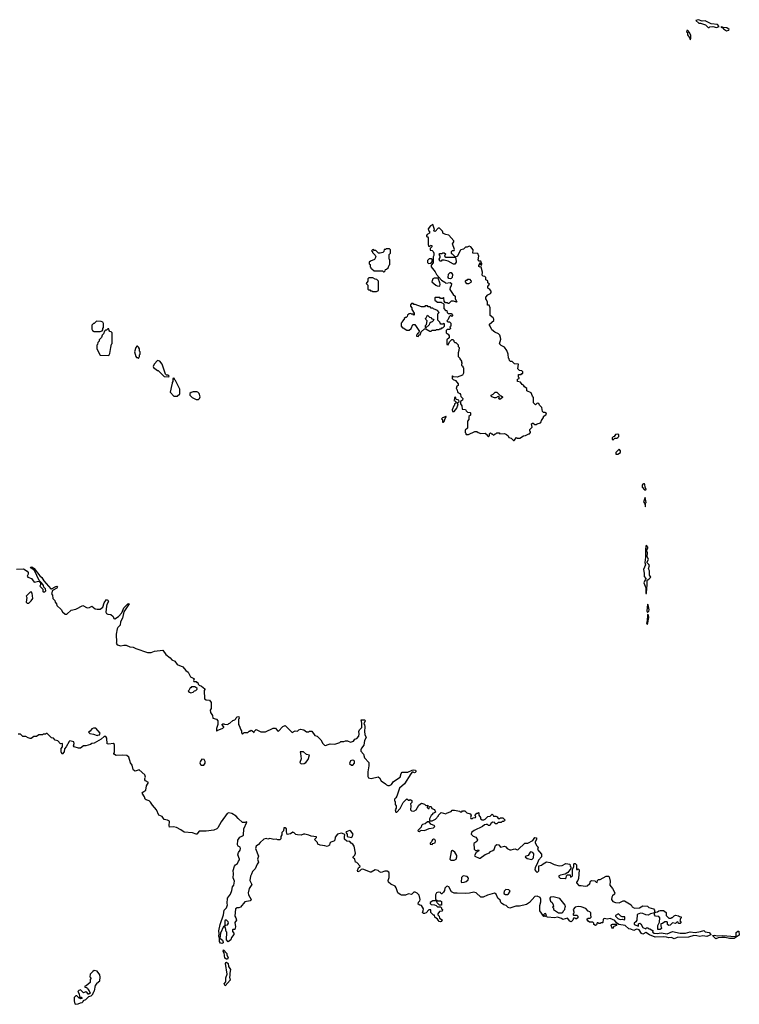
# Model space of a CAD drawing. Extents: x 2472589 to 2662339, y 701009 to 849030.
# Tile 322 of 406: x 2607965 to 2617423, y 720008 to 732954. Entities that reach past the tile are written whole.
import ezdxf

# ---------------------------------------------------------------- set-up
doc = ezdxf.new("R2010")
doc.units = 0

msp = doc.modelspace()

# ---------------------------------------------------------------- linework, layer by layer
at = {"layer": '0CON05XD'}
for points in [[(2617025, 732850), (2617035, 732860), (2617075, 732866), (2617125, 732853), (2617158, 732865), (2617135, 732892), (2617055, 732900), (2616975, 732938), (2616934, 732934), (2616885, 732954), (2616850, 732945), (2616890, 732910), (2616915, 732908), (2616978, 732885), (2617015, 732850), (2617025, 732850)], [(2616775, 732690), (2616788, 732705), (2616787, 732745), (2616770, 732785), (2616745, 732810), (2616735, 732810), (2616730, 732795), (2616740, 732785), (2616744, 732754), (2616772, 732712), (2616775, 732690)], [(2617255, 732807), (2617285, 732814), (2617290, 732825), (2617258, 732845), (2617212, 732852), (2617195, 732862), (2617180, 732855), (2617208, 732848), (2617217, 732835), (2617255, 732807)], [(2614465, 727420), (2614495, 727460), (2614505, 727450), (2614537, 727453), (2614585, 727482), (2614615, 727488), (2614655, 727510), (2614665, 727510), (2614680, 727525), (2614680, 727535), (2614670, 727545), (2614670, 727565), (2614700, 727595), (2614692, 727638), (2614705, 727650), (2614715, 727650), (2614735, 727630), (2614755, 727630), (2614768, 727642), (2614808, 727652), (2614820, 727665), (2614822, 727685), (2614850, 727725), (2614850, 727735), (2614875, 727760), (2614885, 727760), (2614890, 727775), (2614867, 727787), (2614848, 727788), (2614835, 727800), (2614827, 727855), (2614797, 727887), (2614788, 727908), (2614765, 727910), (2614745, 727890), (2614732, 727902), (2614720, 727915), (2614720, 727985), (2614703, 728003), (2614687, 728047), (2614632, 728072), (2614630, 728105), (2614600, 728125), (2614585, 728150), (2614567, 728157), (2614546, 728186), (2614510, 728195), (2614510, 728225), (2614530, 728235), (2614530, 728245), (2614520, 728255), (2614522, 728288), (2614555, 728290), (2614565, 728300), (2614578, 728302), (2614580, 728325), (2614565, 728338), (2614532, 728342), (2614513, 728363), (2614520, 728425), (2614468, 728428), (2614438, 728458), (2614415, 728460), (2614402, 728472), (2614400, 728495), (2614390, 728505), (2614387, 728557), (2614366, 728606), (2614336, 728646), (2614295, 728668), (2614273, 728693), (2614287, 728755), (2614286, 728776), (2614276, 728806), (2614260, 728825), (2614210, 728845), (2614170, 728875), (2614150, 728925), (2614138, 728938), (2614138, 728952), (2614195, 729000), (2614197, 729015), (2614190, 729035), (2614150, 729065), (2614150, 729165), (2614135, 729200), (2614112, 729202), (2614112, 729238), (2614102, 729272), (2614090, 729285), (2614090, 729305), (2614118, 729335), (2614152, 729355), (2614160, 729365), (2614160, 729385), (2614146, 729406), (2614120, 729425), (2614120, 729445), (2614140, 729475), (2614120, 729495), (2614118, 729518), (2614090, 729535), (2614090, 729565), (2614078, 729578), (2614055, 729580), (2614043, 729593), (2614048, 729635), (2614032, 729702), (2614025, 729710), (2614015, 729702), (2613998, 729708), (2613998, 729722), (2614010, 729735), (2614012, 729758), (2614018, 729758), (2614020, 729735), (2614035, 729720), (2614040, 729745), (2614025, 729780), (2614005, 729780), (2613990, 729795), (2614000, 729845), (2613985, 729880), (2613922, 729882), (2613927, 729927), (2613895, 729968), (2613873, 729977), (2613846, 729964), (2613825, 729962), (2613800, 729935), (2613765, 729928), (2613755, 729918), (2613718, 729845), (2613690, 729830), (2613698, 729815), (2613700, 729765), (2613685, 729740), (2613665, 729740), (2613595, 729778), (2613545, 729790), (2613515, 729790), (2613505, 729780), (2613485, 729780), (2613478, 729805), (2613490, 729825), (2613490, 729845), (2613480, 729865), (2613485, 729880), (2613512, 729878), (2613525, 729888), (2613545, 729890), (2613560, 729875), (2613550, 729845), (2613565, 729830), (2613690, 729830), (2613690, 729835), (2613655, 729870), (2613645, 729870), (2613640, 729885), (2613642, 729908), (2613653, 729917), (2613675, 729920), (2613679, 729931), (2613653, 730005), (2613672, 730035), (2613670, 730045), (2613605, 730120), (2613565, 730128), (2613533, 730143), (2613520, 730175), (2613483, 730213), (2613465, 730212), (2613425, 730170), (2613412, 730172), (2613410, 730185), (2613418, 730195), (2613395, 730260), (2613365, 730242), (2613332, 730205), (2613340, 730180), (2613350, 730175), (2613350, 730145), (2613321, 730129), (2613310, 730115), (2613310, 730105), (2613327, 730097), (2613332, 730085), (2613332, 729995), (2613340, 729975), (2613355, 729970), (2613365, 729990), (2613380, 729985), (2613380, 729965), (2613360, 729945), (2613360, 729925), (2613385, 729920), (2613400, 729905), (2613408, 729885), (2613408, 729855), (2613400, 729835), (2613400, 729755), (2613374, 729726), (2613373, 729705), (2613427, 729637), (2613444, 729604), (2613508, 729528), (2613553, 729503), (2613565, 729490), (2613625, 729500), (2613640, 729485), (2613638, 729455), (2613622, 729435), (2613618, 729405), (2613661, 729341), (2613688, 729318), (2613690, 729285), (2613710, 729245), (2613705, 729240), (2613665, 729252), (2613638, 729252), (2613605, 729220), (2613595, 729220), (2613585, 729230), (2613562, 729232), (2613542, 729252), (2613540, 729295), (2613535, 729300), (2613525, 729290), (2613495, 729290), (2613485, 729300), (2613425, 729300), (2613420, 729295), (2613420, 729265), (2613455, 729240), (2613505, 729240), (2613515, 729230), (2613528, 729228), (2613540, 729215), (2613540, 729155), (2613562, 729132), (2613578, 729128), (2613582, 729102), (2613595, 729090), (2613635, 729090), (2613660, 729065), (2613645, 729050), (2613635, 729060), (2613622, 729058), (2613610, 729045), (2613598, 729012), (2613580, 728995), (2613592, 728982), (2613615, 728980), (2613630, 728965), (2613630, 728925), (2613620, 728915), (2613628, 728892), (2613615, 728880), (2613585, 728880), (2613570, 728865), (2613570, 728835), (2613597, 728817), (2613610, 728795), (2613608, 728772), (2613580, 728745), (2613580, 728685), (2613595, 728680), (2613612, 728718), (2613645, 728750), (2613658, 728748), (2613670, 728735), (2613672, 728722), (2613685, 728710), (2613698, 728708), (2613728, 728678), (2613730, 728655), (2613740, 728645), (2613738, 728605), (2613728, 728575), (2613730, 728525), (2613750, 728505), (2613750, 728495), (2613770, 728465), (2613770, 728445), (2613780, 728435), (2613770, 728425), (2613770, 728405), (2613788, 728398), (2613790, 728385), (2613800, 728375), (2613800, 728305), (2613785, 728280), (2613715, 728252), (2613665, 728260), (2613655, 728270), (2613650, 728265), (2613650, 728235), (2613663, 728223), (2613695, 728210), (2613730, 728165), (2613728, 728145), (2613712, 728135), (2613700, 728105), (2613710, 728095), (2613722, 728052), (2613750, 728040), (2613760, 728025), (2613765, 728000), (2613790, 727975), (2613785, 727950), (2613760, 727935), (2613760, 727905), (2613777, 727877), (2613782, 727832), (2613825, 727828), (2613832, 727812), (2613852, 727792), (2613885, 727790), (2613890, 727785), (2613890, 727755), (2613870, 727735), (2613870, 727695), (2613850, 727675), (2613850, 727585), (2613820, 727555), (2613820, 727525), (2613830, 727515), (2613830, 727505), (2613835, 727500), (2613865, 727500), (2613945, 727540), (2613975, 727540), (2613990, 727525), (2614024, 727514), (2614085, 727518), (2614110, 727495), (2614110, 727485), (2614125, 727470), (2614140, 727485), (2614142, 727508), (2614155, 727520), (2614165, 727510), (2614175, 727510), (2614195, 727490), (2614215, 727510), (2614225, 727510), (2614235, 727520), (2614265, 727520), (2614275, 727510), (2614335, 727512), (2614365, 727500), (2614385, 727480), (2614395, 727460), (2614425, 727450), (2614455, 727420), (2614465, 727420)], [(2612755, 729640), (2612768, 729652), (2612775, 729670), (2612788, 729672), (2612808, 729692), (2612820, 729725), (2612830, 729735), (2612830, 729795), (2612820, 729805), (2612820, 729865), (2612840, 729885), (2612838, 729928), (2612825, 729940), (2612785, 729940), (2612775, 729930), (2612755, 729930), (2612750, 729905), (2612738, 729892), (2612705, 729882), (2612683, 729883), (2612645, 729920), (2612625, 729920), (2612615, 729930), (2612602, 729928), (2612590, 729915), (2612600, 729905), (2612602, 729892), (2612638, 729858), (2612648, 729835), (2612628, 729802), (2612575, 729780), (2612560, 729765), (2612560, 729745), (2612570, 729735), (2612570, 729705), (2612580, 729695), (2612580, 729685), (2612595, 729680), (2612625, 729650), (2612735, 729650), (2612745, 729640), (2612755, 729640)], [(2613337, 729747), (2613365, 729752), (2613380, 729765), (2613390, 729795), (2613375, 729810), (2613345, 729810), (2613323, 729787), (2613325, 729760), (2613337, 729747)], [(2612655, 729380), (2612680, 729395), (2612680, 729515), (2612658, 729538), (2612635, 729540), (2612605, 729560), (2612552, 729558), (2612540, 729545), (2612540, 729515), (2612520, 729485), (2612540, 729465), (2612542, 729412), (2612555, 729400), (2612565, 729400), (2612575, 729390), (2612595, 729390), (2612605, 729380), (2612655, 729380)], [(2613485, 729450), (2613490, 729475), (2613486, 729496), (2613463, 729553), (2613414, 729556), (2613394, 729546), (2613380, 729505), (2613433, 729463), (2613453, 729453), (2613485, 729450)], [(2613625, 729548), (2613605, 729552), (2613598, 729565), (2613603, 729607), (2613625, 729630), (2613638, 729628), (2613653, 729603), (2613647, 729565), (2613635, 729552), (2613625, 729548)], [(2613865, 729480), (2613842, 729482), (2613822, 729515), (2613832, 729528), (2613845, 729530), (2613855, 729540), (2613875, 729540), (2613900, 729515), (2613893, 729497), (2613865, 729480)], [(2613205, 728790), (2613212, 728808), (2613228, 728812), (2613242, 728848), (2613285, 728890), (2613305, 728890), (2613355, 728860), (2613375, 728860), (2613385, 728870), (2613435, 728870), (2613445, 728880), (2613475, 728880), (2613485, 728890), (2613505, 728890), (2613515, 728900), (2613528, 728902), (2613550, 728925), (2613550, 728955), (2613535, 728960), (2613525, 728950), (2613502, 728952), (2613490, 728965), (2613488, 728978), (2613462, 729002), (2613460, 729085), (2613480, 729105), (2613458, 729128), (2613405, 729150), (2613395, 729160), (2613375, 729160), (2613358, 729178), (2613335, 729180), (2613325, 729190), (2613295, 729190), (2613285, 729180), (2613245, 729180), (2613165, 729210), (2613145, 729210), (2613135, 729220), (2613115, 729220), (2613100, 729205), (2613100, 729185), (2613120, 729165), (2613120, 729145), (2613150, 729095), (2613150, 729075), (2613145, 729070), (2613135, 729080), (2613115, 729080), (2613105, 729090), (2613082, 729088), (2613062, 729068), (2613058, 729052), (2613045, 729040), (2613035, 729040), (2613020, 729025), (2613020, 729015), (2612990, 728985), (2612990, 728975), (2612980, 728965), (2612980, 728925), (2612995, 728900), (2613005, 728900), (2613055, 728870), (2613085, 728870), (2613110, 728895), (2613132, 728948), (2613158, 728948), (2613220, 728855), (2613210, 728845), (2613208, 728832), (2613192, 728828), (2613190, 728815), (2613180, 728805), (2613182, 728792), (2613205, 728790)], [(2613305, 728900), (2613300, 728905), (2613300, 728935), (2613310, 728945), (2613320, 728995), (2613302, 729012), (2613300, 729025), (2613308, 729032), (2613325, 729070), (2613352, 729042), (2613368, 729038), (2613382, 729022), (2613398, 729018), (2613410, 729005), (2613388, 728982), (2613372, 728978), (2613352, 728958), (2613348, 728942), (2613305, 728900)], [(2609025, 728852), (2609048, 728862), (2609060, 728875), (2609060, 728895), (2609068, 728905), (2609067, 728957), (2609056, 728976), (2609037, 728987), (2608975, 728990), (2608945, 728960), (2608935, 728960), (2608912, 728938), (2608913, 728883), (2608920, 728865), (2608943, 728853), (2609025, 728852)], [(2609135, 728540), (2609150, 728565), (2609162, 728645), (2609172, 728688), (2609180, 728695), (2609180, 728835), (2609168, 728848), (2609152, 728852), (2609140, 728865), (2609138, 728888), (2609125, 728890), (2609108, 728872), (2609095, 728870), (2609082, 728858), (2609068, 728822), (2609050, 728805), (2609040, 728775), (2609010, 728745), (2609010, 728725), (2608992, 728708), (2608990, 728685), (2608980, 728675), (2608980, 728625), (2609023, 728543), (2609135, 728540)], [(2609525, 728500), (2609540, 728525), (2609540, 728545), (2609550, 728555), (2609550, 728585), (2609540, 728595), (2609540, 728625), (2609527, 728647), (2609515, 728660), (2609505, 728660), (2609490, 728645), (2609472, 728585), (2609490, 728525), (2609502, 728512), (2609515, 728510), (2609525, 728500)], [(2609925, 728260), (2609930, 728265), (2609915, 728280), (2609895, 728280), (2609882, 728292), (2609838, 728425), (2609805, 728462), (2609775, 728472), (2609732, 728425), (2609720, 728395), (2609722, 728382), (2609775, 728340), (2609785, 728340), (2609862, 728262), (2609925, 728260)], [(2609992, 728002), (2610035, 728002), (2610068, 728035), (2610068, 728095), (2610015, 728210), (2610002, 728222), (2609998, 728238), (2609985, 728240), (2609980, 728235), (2609980, 728195), (2609970, 728185), (2609970, 728165), (2609963, 728157), (2609942, 728055), (2609992, 728002)], [(2610315, 727960), (2610328, 727972), (2610338, 727995), (2610325, 728040), (2610305, 728058), (2610295, 728062), (2610245, 728060), (2610218, 728052), (2610202, 728038), (2610200, 728015), (2610230, 727985), (2610285, 727960), (2610315, 727960)], [(2613675, 727802), (2613710, 727845), (2613718, 727872), (2613730, 727885), (2613720, 727915), (2613740, 727935), (2613735, 727950), (2613702, 727962), (2613695, 727990), (2613682, 727988), (2613680, 727965), (2613670, 727945), (2613695, 727940), (2613700, 727915), (2613682, 727898), (2613680, 727885), (2613672, 727878), (2613648, 727825), (2613653, 727803), (2613675, 727802)], [(2614275, 727960), (2614260, 727975), (2614270, 727985), (2614255, 728000), (2614225, 727980), (2614205, 727980), (2614170, 727995), (2614160, 728005), (2614160, 728015), (2614188, 728032), (2614213, 728057), (2614235, 728058), (2614282, 728012), (2614295, 728010), (2614310, 727995), (2614310, 727985), (2614275, 727960)], [(2613535, 727660), (2613545, 727670), (2613558, 727712), (2613568, 727725), (2613570, 727735), (2613565, 727740), (2613555, 727730), (2613522, 727718), (2613510, 727705), (2613520, 727695), (2613522, 727662), (2613535, 727660)], [(2615765, 727430), (2615785, 727450), (2615815, 727450), (2615825, 727458), (2615840, 727475), (2615840, 727495), (2615825, 727502), (2615795, 727500), (2615778, 727472), (2615765, 727470), (2615750, 727455), (2615752, 727432), (2615765, 727430)], [(2615825, 727240), (2615860, 727265), (2615862, 727285), (2615845, 727308), (2615800, 727265), (2615802, 727242), (2615825, 727240)], [(2616195, 726770), (2616200, 726775), (2616186, 726805), (2616183, 726843), (2616175, 726852), (2616165, 726853), (2616153, 726847), (2616147, 726835), (2616148, 726805), (2616175, 726770), (2616195, 726770)], [(2616185, 726550), (2616190, 726555), (2616190, 726595), (2616197, 726605), (2616185, 726670), (2616164, 726615), (2616182, 726592), (2616185, 726550)], [(2616205, 725410), (2616206, 725484), (2616214, 725516), (2616212, 725585), (2616235, 725598), (2616258, 725625), (2616241, 725651), (2616243, 725705), (2616228, 725735), (2616242, 725775), (2616235, 725792), (2616212, 725812), (2616213, 725827), (2616228, 725855), (2616210, 725895), (2616217, 725945), (2616206, 725965), (2616207, 725985), (2616221, 726005), (2616222, 726018), (2616205, 726041), (2616194, 726036), (2616188, 725985), (2616190, 725885), (2616183, 725815), (2616192, 725785), (2616164, 725725), (2616174, 725675), (2616174, 725634), (2616193, 725605), (2616192, 725595), (2616175, 725572), (2616170, 725550), (2616194, 725485), (2616195, 725410), (2616205, 725410)], [(2607923, 725727), (2608015, 725732), (2608064, 725704), (2608076, 725686), (2608077, 725665), (2608062, 725635), (2608072, 725622), (2608120, 725605), (2608155, 725560), (2608215, 725570), (2608238, 725548), (2608240, 725525), (2608230, 725505), (2608268, 725468), (2608270, 725435), (2608275, 725430), (2608295, 725430), (2608310, 725445), (2608305, 725470), (2608282, 725492), (2608278, 725515), (2608258, 725545), (2608221, 725581), (2608160, 725710), (2608127, 725737), (2608108, 725745), (2608113, 725757), (2608125, 725758), (2608157, 725737), (2608231, 725641), (2608258, 725618), (2608281, 725575), (2608375, 725472), (2608385, 725471), (2608439, 725501), (2608455, 725504), (2608464, 725495), (2608455, 725478), (2608395, 725448), (2608383, 725405), (2608397, 725387), (2608400, 725345), (2608427, 725317), (2608430, 725295), (2608450, 725275), (2608455, 725250), (2608509, 725199), (2608527, 725167), (2608565, 725138), (2608585, 725139), (2608641, 725189), (2608705, 725205), (2608795, 725253), (2608852, 725222), (2608884, 725226), (2608915, 725244), (2608957, 725207), (2608985, 725201), (2609025, 725204), (2609059, 725231), (2609075, 725285), (2609105, 725330), (2609125, 725323), (2609134, 725305), (2609111, 725265), (2609106, 725244), (2609099, 725165), (2609105, 725147), (2609125, 725137), (2609164, 725134), (2609192, 725105), (2609201, 725081), (2609215, 725074), (2609265, 725106), (2609306, 725155), (2609335, 725221), (2609385, 725273), (2609395, 725279), (2609402, 725275), (2609333, 725167), (2609317, 725085), (2609291, 725035), (2609287, 724993), (2609255, 724962), (2609247, 724945), (2609234, 724875), (2609238, 724765), (2609233, 724755), (2609248, 724735), (2609295, 724720), (2609335, 724730), (2609365, 724729), (2609415, 724706), (2609455, 724703), (2609490, 724685), (2609645, 724632), (2609695, 724634), (2609735, 724650), (2609845, 724663), (2609888, 724608), (2609942, 724565), (2609967, 724537), (2610005, 724518), (2610037, 724477), (2610108, 724445), (2610148, 724395), (2610178, 724375), (2610212, 724315), (2610255, 724290), (2610260, 724285), (2610250, 724265), (2610255, 724250), (2610285, 724250), (2610295, 724240), (2610308, 724238), (2610310, 724215), (2610322, 724202), (2610355, 724190), (2610400, 724155), (2610400, 724145), (2610390, 724135), (2610392, 724022), (2610415, 724012), (2610458, 724008), (2610480, 723975), (2610480, 723895), (2610470, 723875), (2610473, 723843), (2610498, 723805), (2610505, 723770), (2610550, 723755), (2610570, 723735), (2610570, 723685), (2610550, 723635), (2610550, 723605), (2610555, 723600), (2610562, 723608), (2610635, 723640), (2610648, 723652), (2610648, 723658), (2610620, 723685), (2610633, 723697), (2610647, 723697), (2610655, 723690), (2610702, 723688), (2610715, 723700), (2610728, 723702), (2610765, 723740), (2610795, 723750), (2610808, 723762), (2610810, 723775), (2610822, 723788), (2610845, 723790), (2610850, 723765), (2610840, 723755), (2610840, 723685), (2610850, 723675), (2610870, 723615), (2610880, 723605), (2610880, 723575), (2610895, 723560), (2610915, 723580), (2610965, 723580), (2610982, 723598), (2610995, 723600), (2611005, 723610), (2611018, 723608), (2611045, 723580), (2611052, 723598), (2611075, 723620), (2611135, 723592), (2611195, 723590), (2611295, 723640), (2611328, 723638), (2611352, 723602), (2611365, 723600), (2611425, 723662), (2611455, 723672), (2611545, 723582), (2611585, 723602), (2611615, 723598), (2611634, 723616), (2611655, 723624), (2611700, 723615), (2611735, 723588), (2611765, 723590), (2611775, 723600), (2611805, 723598), (2611845, 723542), (2611875, 723532), (2611922, 723485), (2611950, 723435), (2611970, 723415), (2611985, 723412), (2612018, 723422), (2612045, 723432), (2612105, 723428), (2612172, 723448), (2612188, 723462), (2612225, 723462), (2612249, 723471), (2612275, 723470), (2612315, 723453), (2612353, 723467), (2612372, 723495), (2612398, 723502), (2612423, 723535), (2612428, 723565), (2612423, 723595), (2612430, 723615), (2612462, 723645), (2612462, 723705), (2612452, 723748), (2612495, 723750), (2612510, 723735), (2612500, 723725), (2612490, 723695), (2612497, 723687), (2612502, 723655), (2612498, 723595), (2612503, 723555), (2612518, 723515), (2612498, 723475), (2612488, 723415), (2612456, 723374), (2612448, 723355), (2612448, 723335), (2612486, 723296), (2612499, 723249), (2612552, 723185), (2612553, 723145), (2612541, 723065), (2612542, 723005), (2612550, 722985), (2612585, 722977), (2612675, 722998), (2612692, 722985), (2612718, 722948), (2612775, 722907), (2612784, 722894), (2612805, 722883), (2612825, 722883), (2612853, 722897), (2612878, 722935), (2612966, 722994), (2612978, 723042), (2612992, 723058), (2613065, 723058), (2613125, 723088), (2613145, 723090), (2613168, 723088), (2613170, 723075), (2613172, 723065), (2613162, 723055), (2613155, 723051), (2613135, 723060), (2613125, 723058), (2613104, 723036), (2613023, 722905), (2612959, 722851), (2612922, 722745), (2612909, 722721), (2612890, 722705), (2612893, 722683), (2612900, 722675), (2612902, 722635), (2612912, 722615), (2612912, 722588), (2612902, 722565), (2612910, 722535), (2612920, 722535), (2612965, 722580), (2613005, 722660), (2613055, 722710), (2613075, 722690), (2613085, 722690), (2613095, 722700), (2613117, 722687), (2613117, 722663), (2613102, 722645), (2613108, 722615), (2613102, 722565), (2613115, 722552), (2613145, 722548), (2613176, 722564), (2613212, 722628), (2613245, 722652), (2613285, 722638), (2613305, 722620), (2613328, 722628), (2613330, 722615), (2613320, 722605), (2613320, 722595), (2613335, 722580), (2613348, 722582), (2613352, 722608), (2613375, 722610), (2613382, 722582), (2613415, 722570), (2613430, 722535), (2613417, 722523), (2613392, 722518), (2613390, 722505), (2613372, 722488), (2613352, 722445), (2613350, 722425), (2613358, 722418), (2613385, 722418), (2613429, 722441), (2613470, 722485), (2613470, 722495), (2613505, 722530), (2613565, 722510), (2613575, 722520), (2613635, 722542), (2613648, 722562), (2613682, 722562), (2613747, 722547), (2613755, 722540), (2613775, 722540), (2613785, 722550), (2613815, 722550), (2613843, 722523), (2613885, 722510), (2613898, 722495), (2613890, 722465), (2613895, 722450), (2613915, 722450), (2613925, 722460), (2613958, 722462), (2613960, 722475), (2613950, 722485), (2613950, 722495), (2613975, 722520), (2613985, 722520), (2613995, 722530), (2614000, 722525), (2614000, 722495), (2614020, 722465), (2614020, 722445), (2614043, 722433), (2614065, 722432), (2614085, 722440), (2614120, 722475), (2614148, 722482), (2614175, 722508), (2614190, 722495), (2614192, 722482), (2614222, 722482), (2614242, 722472), (2614255, 722450), (2614275, 722450), (2614285, 722460), (2614315, 722460), (2614340, 722435), (2614338, 722422), (2614325, 722410), (2614305, 722410), (2614295, 722400), (2614255, 722400), (2614235, 722380), (2614215, 722380), (2614208, 722398), (2614185, 722402), (2614161, 722389), (2614145, 722360), (2614125, 722360), (2614115, 722370), (2614095, 722372), (2614073, 722367), (2614050, 722345), (2613940, 722295), (2613904, 722266), (2613900, 722245), (2613908, 722235), (2613925, 722218), (2613962, 722205), (2613982, 722172), (2613975, 722148), (2613936, 722124), (2613939, 722049), (2613955, 722032), (2613995, 722038), (2614000, 722025), (2613965, 722002), (2613942, 721965), (2613947, 721957), (2614005, 721927), (2614015, 721928), (2614085, 721979), (2614139, 722001), (2614155, 722018), (2614185, 722029), (2614200, 722045), (2614218, 722095), (2614235, 722108), (2614263, 722103), (2614283, 722073), (2614335, 722087), (2614355, 722078), (2614374, 722054), (2614405, 722040), (2614425, 722037), (2614454, 722046)], [(2608085, 725282), (2608116, 725314), (2608138, 725345), (2608128, 725415), (2608115, 725430), (2608102, 725428), (2608050, 725375), (2608058, 725355), (2608050, 725295), (2608063, 725283), (2608085, 725282)], [(2616215, 725161), (2616232, 725175), (2616238, 725195), (2616225, 725260), (2616215, 725270), (2616208, 725175), (2616215, 725161)], [(2616215, 725000), (2616236, 725095), (2616228, 725125), (2616215, 725133), (2616214, 725045), (2616202, 725015), (2616215, 725000)], [(2610215, 724102), (2610247, 724113), (2610262, 724128), (2610280, 724135), (2610298, 724152), (2610298, 724158), (2610277, 724177), (2610265, 724180), (2610225, 724180), (2610215, 724170), (2610205, 724170), (2610188, 724132), (2610180, 724125), (2610195, 724110), (2610215, 724102)], [(2610760, 720985), (2610760, 720965), (2610778, 720945), (2610778, 720925), (2610750, 720885), (2610740, 720855), (2610705, 720830), (2610682, 720855), (2610688, 720955), (2610680, 720965), (2610670, 721015), (2610660, 721025), (2610660, 721040), (2610645, 721030), (2610603, 720945), (2610597, 720875), (2610629, 720849), (2610639, 720825), (2610638, 720815), (2610624, 720806), (2610605, 720812), (2610593, 720835), (2610591, 720875), (2610582, 720905), (2610588, 720935), (2610583, 720975), (2610599, 721055), (2610645, 721183), (2610652, 721245), (2610685, 721278), (2610696, 721315), (2610690, 721335), (2610697, 721405), (2610734, 721455), (2610755, 721502), (2610760, 721550), (2610779, 721575), (2610789, 721625), (2610769, 721669), (2610776, 721725), (2610773, 721767), (2610790, 721825), (2610800, 721840), (2610830, 721860), (2610842, 721888), (2610855, 721905), (2610856, 721914), (2610831, 721975), (2610840, 722005), (2610865, 722035), (2610868, 722058), (2610865, 722073), (2610835, 722088), (2610827, 722105), (2610834, 722165), (2610857, 722203), (2610895, 722221), (2610905, 722232), (2610911, 722315), (2610952, 722402), (2610945, 722406), (2610924, 722396), (2610895, 722400), (2610835, 722451), (2610810, 722480), (2610755, 722516), (2610714, 722526), (2610692, 722518), (2610612, 722405), (2610571, 722329), (2610555, 722316), (2610515, 722299), (2610415, 722285), (2610325, 722285), (2610295, 722245), (2610285, 722243), (2610235, 722262), (2610125, 722269), (2610083, 722303), (2610025, 722333), (2609985, 722343), (2609935, 722338), (2609930, 722355), (2609934, 722414), (2609909, 722429), (2609865, 722437), (2609836, 722476), (2609794, 722495), (2609763, 722563), (2609710, 722625), (2609684, 722665), (2609665, 722682), (2609628, 722695), (2609616, 722706), (2609607, 722737), (2609577, 722785), (2609583, 722797), (2609624, 722825), (2609631, 722879), (2609658, 722925), (2609617, 722947), (2609608, 722958), (2609608, 722975), (2609617, 722995), (2609610, 723025), (2609535, 723090), (2609485, 723074), (2609463, 723085), (2609456, 723095), (2609444, 723154), (2609422, 723182), (2609398, 723255), (2609375, 723277), (2609315, 723283), (2609235, 723278), (2609211, 723291), (2609202, 723305), (2609210, 723325), (2609212, 723425), (2609195, 723436), (2609135, 723426), (2609115, 723432), (2609109, 723509), (2609098, 723528), (2609075, 723530), (2609038, 723495), (2608945, 723440), (2608915, 723438), (2608895, 723422), (2608835, 723404), (2608805, 723408), (2608763, 723377), (2608737, 723377), (2608680, 723395), (2608672, 723405), (2608680, 723435), (2608678, 723458), (2608625, 723473), (2608615, 723465), (2608578, 723392), (2608554, 723366), (2608552, 723325), (2608525, 723298), (2608510, 723325), (2608509, 723355), (2608511, 723369), (2608528, 723395), (2608528, 723438), (2608502, 723432), (2608465, 723470), (2608432, 723482), (2608408, 723508), (2608382, 723512), (2608325, 723570), (2608315, 723570), (2608305, 723560), (2608275, 723560), (2608265, 723550), (2608215, 723550), (2608185, 723530), (2608153, 723527), (2608117, 723503), (2608105, 723502), (2608075, 723510), (2608045, 723530), (2608005, 723530), (2607975, 723560), (2607945, 723560)], [(2608985, 723540), (2608993, 723547), (2609015, 723550), (2609022, 723572), (2608965, 723640), (2608935, 723640), (2608915, 723628), (2608892, 723598), (2608870, 723585), (2608885, 723570), (2608935, 723561), (2608985, 723540)], [(2611665, 723171), (2611705, 723174), (2611728, 723185), (2611757, 723225), (2611772, 723282), (2611734, 723294), (2611695, 723326), (2611655, 723328), (2611650, 723325), (2611658, 723305), (2611663, 723237), (2611648, 723185), (2611665, 723171)], [(2610385, 723150), (2610405, 723180), (2610405, 723200), (2610388, 723225), (2610358, 723232), (2610340, 723205), (2610333, 723183), (2610342, 723162), (2610355, 723150), (2610385, 723150)], [(2612325, 723150), (2612345, 723152), (2612364, 723176), (2612367, 723203), (2612355, 723213), (2612335, 723218), (2612313, 723207), (2612302, 723175), (2612325, 723150)], [(2613215, 722280), (2613242, 722298), (2613285, 722292), (2613345, 722320), (2613402, 722328), (2613418, 722342), (2613420, 722355), (2613370, 722375), (2613348, 722408), (2613323, 722407), (2613295, 722380), (2613258, 722372), (2613245, 722360), (2613240, 722335), (2613200, 722295), (2613202, 722282), (2613215, 722280)], [(2614454, 722046), (2614475, 722050), (2614505, 722040), (2614517, 722043), (2614604, 722126), (2614642, 722128), (2614708, 722162), (2614735, 722200), (2614758, 722198), (2614757, 722173), (2614740, 722145), (2614740, 722135), (2614758, 722095), (2614780, 722075), (2614770, 722045), (2614822, 721982), (2614822, 721945), (2614786, 721904), (2614767, 721853), (2614738, 721805), (2614737, 721777), (2614747, 721757), (2614765, 721740), (2614787, 721763), (2614790, 721830), (2614825, 721838), (2614844, 721856), (2614888, 721882), (2614935, 721872), (2614990, 721845), (2615057, 721827), (2615095, 721832), (2615145, 721858), (2615195, 721850), (2615200, 721825), (2615210, 721815), (2615210, 721795), (2615168, 721742), (2615135, 721720), (2615073, 721707), (2615050, 721695), (2615052, 721682), (2615068, 721668), (2615135, 721662), (2615148, 721672), (2615150, 721695), (2615165, 721710), (2615198, 721708), (2615205, 721680), (2615230, 721695), (2615230, 721785), (2615250, 721815), (2615250, 721855), (2615255, 721860), (2615267, 721857), (2615282, 721842), (2615282, 721782), (2615295, 721780), (2615305, 721790), (2615318, 721775), (2615308, 721662), (2615300, 721635), (2615282, 721615), (2615282, 721605), (2615315, 721571), (2615345, 721568), (2615395, 721559), (2615424, 721566), (2615460, 721595), (2615468, 721625), (2615484, 721636), (2615525, 721630), (2615542, 721612), (2615555, 721610), (2615560, 721635), (2615573, 721647), (2615595, 721648), (2615675, 721692), (2615702, 721692), (2615712, 721682), (2615726, 721626), (2615722, 721575), (2615755, 721532), (2615786, 721475), (2615784, 721456), (2615757, 721435), (2615746, 721415), (2615744, 721384), (2615759, 721359), (2615795, 721346), (2615845, 721341), (2615895, 721366), (2615915, 721366), (2616002, 721315), (2616017, 721287), (2616045, 721272), (2616112, 721278), (2616157, 721303), (2616215, 721298), (2616235, 721282), (2616295, 721263), (2616310, 721245), (2616310, 721210), (2616325, 721220), (2616347, 721223), (2616365, 721238), (2616385, 721242), (2616425, 721240), (2616460, 721215), (2616460, 721175), (2616495, 721140), (2616525, 721140), (2616535, 721150), (2616545, 721150), (2616565, 721170), (2616585, 721178), (2616625, 721170), (2616635, 721160), (2616658, 721158), (2616660, 721145), (2616650, 721135), (2616640, 721105), (2616660, 721085), (2616645, 721070), (2616625, 721070), (2616618, 721088), (2616605, 721090), (2616585, 721072), (2616543, 721077), (2616515, 721050), (2616495, 721042), (2616480, 721055), (2616480, 721085), (2616475, 721090), (2616445, 721090), (2616415, 721070), (2616390, 721065), (2616390, 721035), (2616397, 721027), (2616400, 721005), (2616385, 720992), (2616352, 720992), (2616352, 721045), (2616372, 721088), (2616380, 721145), (2616365, 721160), (2616320, 721165), (2616310, 721185), (2616310, 721210), (2616254, 721196), (2616225, 721180), (2616195, 721182), (2616155, 721202), (2616125, 721208), (2616081, 721189), (2616076, 721115), (2616065, 721092), (2616042, 721075), (2616042, 721055), (2616100, 721035), (2616099, 721065), (2616115, 721076), (2616129, 721065), (2616155, 721018), (2616195, 721000), (2616200, 721015), (2616220, 721015), (2616235, 721000), (2616245, 721000), (2616290, 720975), (2616283, 720955), (2616305, 720942), (2616345, 720937), (2616395, 720946), (2616475, 720936), (2616544, 720966), (2616645, 720942), (2616715, 720945), (2616775, 720959), (2616845, 720950), (2616915, 720963), (2616955, 720978), (2616975, 720961), (2617025, 720953), (2617048, 720925), (2617044, 720916), (2617029, 720911), (2616995, 720901), (2616945, 720908), (2616905, 720901), (2616865, 720910), (2616825, 720911), (2616755, 720891), (2616605, 720886), (2616565, 720869), (2616533, 720887), (2616495, 720880), (2616465, 720891), (2616425, 720894), (2616315, 720889), (2616241, 720921), (2616195, 720950), (2616155, 720930), (2616145, 720932), (2616137, 720937), (2616106, 720986), (2616095, 720992), (2616072, 720995), (2616035, 720979), (2615997, 720997), (2615972, 721002), (2615925, 721042), (2615839, 721059), (2615809, 721079), (2615785, 721109), (2615725, 721134), (2615686, 721126), (2615650, 721135), (2615632, 721125), (2615630, 721085), (2615625, 721080), (2615605, 721080), (2615595, 721070), (2615575, 721070), (2615565, 721080), (2615555, 721080), (2615548, 721052), (2615535, 721043), (2615512, 721055), (2615510, 721075), (2615498, 721088), (2615455, 721088), (2615435, 721100), (2615420, 721125), (2615435, 721140), (2615465, 721140), (2615477, 721153), (2615470, 721185), (2615472, 721212), (2615458, 721225), (2615435, 721231), (2615405, 721268), (2615345, 721288), (2615305, 721292), (2615267, 721283), (2615240, 721255), (2615250, 721225), (2615250, 721205), (2615240, 721195), (2615240, 721185), (2615245, 721180), (2615288, 721178), (2615300, 721165), (2615300, 721145), (2615285, 721130), (2615275, 721130), (2615265, 721140), (2615242, 721138), (2615237, 721113), (2615215, 721092), (2615195, 721100), (2615165, 721140), (2615105, 721122), (2615087, 721137), (2615035, 721152), (2614995, 721143), (2614904, 721154), (2614882, 721162), (2614890, 721185), (2614875, 721200), (2614862, 721198), (2614850, 721185), (2614870, 721165), (2614855, 721160), (2614800, 721235), (2614800, 721305), (2614816, 721354), (2614815, 721390), (2614805, 721412), (2614765, 721430), (2614734, 721426), (2614666, 721344), (2614625, 721320), (2614535, 721300), (2614485, 721299), (2614405, 721272), (2614385, 721280), (2614360, 721305), (2614330, 721315), (2614297, 721337), (2614288, 721348), (2614282, 721375), (2614251, 721405), (2614227, 721455), (2614205, 721470), (2614115, 721443), (2614058, 721418), (2614025, 721418), (2613965, 721474), (2613936, 721484), (2613877, 721467), (2613825, 721463), (2613715, 721470), (2613675, 721467), (2613642, 721485), (2613605, 721552), (2613585, 721562), (2613575, 721558), (2613552, 721535), (2613547, 721503), (2613535, 721480), (2613515, 721460), (2613505, 721460), (2613497, 721477), (2613465, 721483), (2613445, 721472), (2613428, 721445), (2613432, 721392), (2613455, 721370), (2613495, 721370), (2613508, 721358), (2613508, 721312), (2613482, 721312), (2613452, 721342), (2613448, 721358), (2613435, 721370), (2613395, 721370), (2613360, 721345), (2613360, 721335), (2613375, 721320), (2613417, 721317), (2613438, 721308), (2613455, 721290), (2613495, 721290), (2613508, 721278), (2613510, 721265), (2613520, 721255), (2613518, 721232), (2613482, 721228), (2613460, 721195), (2613460, 721185), (2613480, 721165), (2613482, 721142), (2613517, 721117), (2613510, 721095), (2613495, 721090), (2613480, 721095), (2613463, 721113), (2613458, 721128), (2613420, 721155), (2613418, 721178), (2613405, 721180), (2613370, 721215), (2613368, 721248), (2613342, 721248), (2613308, 721212), (2613287, 721203), (2613273, 721203), (2613260, 721215), (2613270, 721235), (2613272, 721265), (2613248, 721308), (2613225, 721312), (2613202, 721325), (2613205, 721350), (2613225, 721370), (2613227, 721385), (2613214, 721444), (2613188, 721468), (2613165, 721480), (2613145, 721480), (2613115, 721453), (2613075, 721460), (2613035, 721441), (2612984, 721444), (2612965, 721450), (2612937, 721475), (2612913, 721537), (2612900, 721560), (2612845, 721588), (2612814, 721615), (2612810, 721635), (2612819, 721675), (2612822, 721732), (2612815, 721747), (2612796, 721756), (2612764, 721756), (2612715, 721740), (2612695, 721748), (2612675, 721767), (2612635, 721774), (2612585, 721747), (2612575, 721747), (2612475, 721783), (2612455, 721782), (2612433, 721757), (2612410, 721750), (2612407, 721765), (2612418, 721802), (2612425, 721810), (2612435, 721810), (2612438, 721825), (2612395, 721870), (2612380, 721875), (2612370, 721915), (2612350, 721935), (2612350, 721945), (2612372, 721968), (2612378, 721995), (2612362, 722085), (2612345, 722113), (2612322, 722125), (2612305, 722150), (2612265, 722152), (2612235, 722180), (2612233, 722213), (2612240, 722235), (2612230, 722245), (2612195, 722257), (2612142, 722245), (2612112, 722205), (2612108, 722165), (2612095, 722153), (2612055, 722140), (2612040, 722125), (2612035, 722100), (2612005, 722082), (2611975, 722092), (2611915, 722098), (2611884, 722114), (2611878, 722135), (2611842, 722175), (2611868, 722202), (2611865, 722210), (2611797, 722217), (2611765, 722233), (2611714, 722246), (2611694, 722246), (2611665, 722232), (2611615, 722234), (2611595, 722240), (2611573, 722263), (2611555, 722270), (2611525, 722248), (2611482, 722242), (2611470, 722275), (2611470, 722315), (2611455, 722330), (2611435, 722330), (2611432, 722288), (2611410, 722265), (2611410, 722235), (2611398, 722215), (2611398, 722185), (2611385, 722170), (2611358, 722168), (2611335, 722178), (2611305, 722173), (2611255, 722186), (2611225, 722180), (2611205, 722187), (2611175, 722179), (2611124, 722135), (2611105, 722108), (2611074, 722086), (2611066, 722056), (2611102, 721955), (2611089, 721915), (2611102, 721875), (2611085, 721850), (2611060, 721790), (2611024, 721755), (2611013, 721717), (2610998, 721692), (2610992, 721635), (2611016, 721584), (2610981, 721529), (2610966, 721475), (2610971, 721445), (2611006, 721384), (2610995, 721368), (2610925, 721357), (2610866, 721284), (2610845, 721276), (2610824, 721276), (2610800, 721265), (2610792, 721165), (2610808, 721145), (2610813, 721115), (2610793, 721085), (2610802, 721025), (2610795, 720990), (2610765, 720990), (2610760, 720985)], [(2612325, 722202), (2612335, 722210), (2612347, 722245), (2612318, 722285), (2612303, 722293), (2612258, 722275), (2612252, 722265), (2612270, 722245), (2612270, 722215), (2612325, 722202)], [(2613385, 722110), (2613395, 722120), (2613425, 722130), (2613432, 722155), (2613420, 722175), (2613405, 722178), (2613392, 722168), (2613380, 722155), (2613378, 722142), (2613360, 722125), (2613362, 722112), (2613385, 722110)], [(2613631, 721901), (2613675, 721904), (2613703, 721915), (2613712, 721945), (2613711, 721965), (2613686, 722006), (2613655, 722030), (2613642, 722025), (2613636, 722014), (2613618, 721915), (2613631, 721901)], [(2614695, 721913), (2614718, 721935), (2614722, 721985), (2614710, 722005), (2614685, 722012), (2614674, 722006), (2614646, 721964), (2614620, 721955), (2614610, 721945), (2614634, 721924), (2614695, 721913)], [(2613775, 721608), (2613805, 721612), (2613835, 721622), (2613858, 721645), (2613862, 721665), (2613847, 721687), (2613795, 721698), (2613773, 721677), (2613768, 721615), (2613775, 721608)], [(2614351, 721451), (2614375, 721453), (2614390, 721460), (2614412, 721495), (2614395, 721513), (2614355, 721516), (2614332, 721495), (2614330, 721465), (2614351, 721451)], [(2615045, 721210), (2615095, 721212), (2615108, 721222), (2615113, 721237), (2615130, 721255), (2615133, 721287), (2615140, 721295), (2615135, 721310), (2615065, 721398), (2614975, 721420), (2614942, 721415), (2614932, 721405), (2614932, 721395), (2614943, 721365), (2614962, 721345), (2614978, 721315), (2614980, 721295), (2614970, 721285), (2614980, 721275), (2614980, 721255), (2615045, 721210)], [(2610665, 721040), (2610675, 721050), (2610698, 721052), (2610708, 721075), (2610705, 721090), (2610678, 721118), (2610661, 721105), (2610660, 721040), (2610665, 721040)], [(2615915, 721120), (2615920, 721125), (2615918, 721158), (2615885, 721158), (2615865, 721167), (2615837, 721197), (2615798, 721175), (2615798, 721165), (2615825, 721135), (2615855, 721124), (2615885, 721128), (2615915, 721120)], [(2615755, 721000), (2615740, 721045), (2615744, 721056), (2615755, 721062), (2615805, 721060), (2615810, 721055), (2615808, 721042), (2615775, 721030), (2615755, 721000)], [(2617115, 720869), (2617074, 720906), (2617076, 720914), (2617094, 720916), (2617135, 720907), (2617205, 720911), (2617363, 720897), (2617377, 720903), (2617380, 720910), (2617380, 720950), (2617405, 720971), (2617415, 720968), (2617423, 720915), (2617355, 720872), (2617292, 720872), (2617238, 720888), (2617192, 720888), (2617145, 720881), (2617115, 720869)], [(2610685, 720601), (2610662, 720615), (2610651, 720685), (2610640, 720705), (2610645, 720724), (2610686, 720676), (2610688, 720655), (2610704, 720625), (2610695, 720602), (2610685, 720601)], [(2610665, 720252), (2610654, 720275), (2610673, 720305), (2610674, 720356), (2610692, 720405), (2610672, 720545), (2610674, 720556), (2610685, 720561), (2610705, 720545), (2610708, 720505), (2610734, 720465), (2610727, 720415), (2610729, 720385), (2610722, 720365), (2610730, 720325), (2610665, 720252)], [(2608705, 720008), (2608735, 720012), (2608763, 720027), (2608788, 720032), (2608800, 720045), (2608802, 720058), (2608835, 720070), (2608875, 720110), (2608905, 720120), (2608928, 720142), (2608940, 720175), (2608950, 720185), (2608960, 720255), (2608980, 720275), (2608980, 720285), (2609020, 720315), (2609022, 720365), (2609018, 720395), (2608985, 720442), (2608945, 720450), (2608925, 720440), (2608890, 720405), (2608888, 720368), (2608900, 720355), (2608900, 720345), (2608890, 720335), (2608890, 720295), (2608838, 720252), (2608820, 720245), (2608822, 720232), (2608845, 720230), (2608858, 720218), (2608860, 720205), (2608880, 720185), (2608890, 720155), (2608875, 720140), (2608865, 720140), (2608848, 720168), (2608835, 720170), (2608805, 720160), (2608763, 720197), (2608742, 720188), (2608730, 720175), (2608747, 720147), (2608752, 720112), (2608765, 720100), (2608775, 720100), (2608788, 720082), (2608765, 720080), (2608755, 720090), (2608745, 720090), (2608715, 720120), (2608702, 720118), (2608683, 720097), (2608680, 720055), (2608690, 720015), (2608705, 720008)]]:
    msp.add_lwpolyline(points, dxfattribs=at)

doc.saveas('drawing.dxf')
